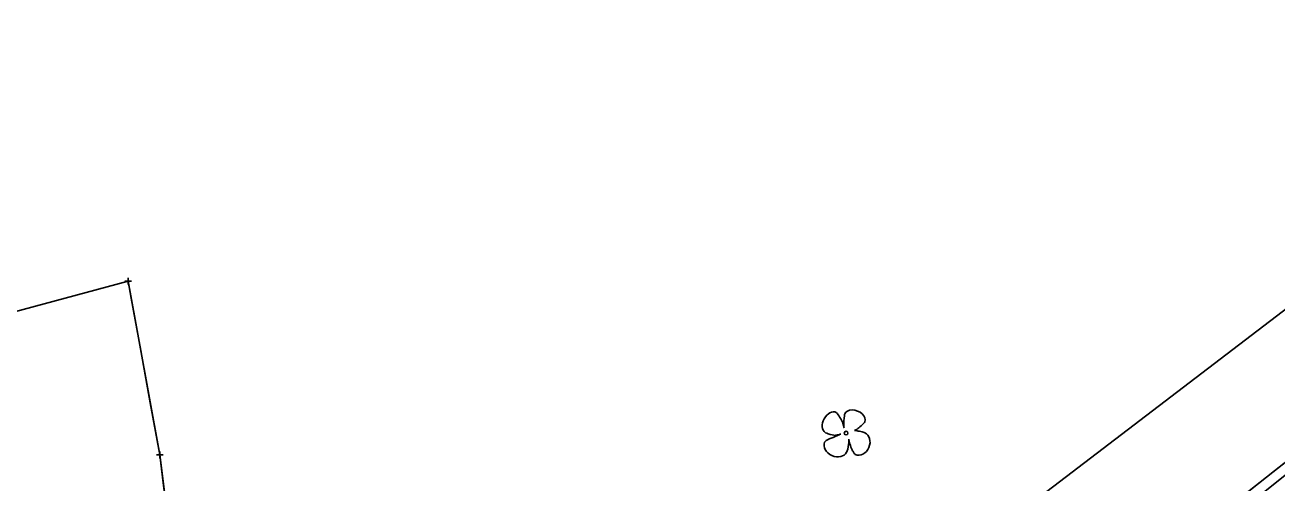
# Model space of a CAD drawing. Extents: x -1 to 1157254, y -1 to 2021979.
# Drawn here: x 1147630.8 to 1147866.4, y 2017744.6 to 2017830.8 of the extents above; entities that cross this region are included whole.
import ezdxf

# ---------------------------------------------------------------- set-up
doc = ezdxf.new("R2010")
doc.units = 0
for name, color, linetype in [('S_CONTOUR_ANNOT', 7, 'Continuous'), ('S_CTL_TABLE', 7, 'Continuous'), ('S_CURB', 7, 'Continuous'), ('S_DRIVEWAY_ANNOT', 7, 'Continuous'), ('S_EDGE_BITUMINOUS_ANNOT', 7, 'Continuous'), ('S_GAS_PUMP_ISLAND_ANNOT', 7, 'Continuous')]:
    doc.layers.add(name, color=color, linetype=linetype)

msp = doc.modelspace()

# ---------------------------------------------------------------- linework, layer by layer
at = {"layer": 'S_CONTOUR_ANNOT'}
msp.add_lwpolyline([(1148171.01, 2018007.64), (1148133.82, 2017978.13), (1147884.86, 2017790.18), (1147810.34, 2017733.24), (1147725.21, 2017658.34), (1147638.36, 2017588.8), (1147507.67, 2017474.52), (1147125.41, 2017140.99), (1145970.62, 2016384.06)], dxfattribs=at)
at = {"layer": 'S_CTL_TABLE'}
for p, q in [((1147649.53, 2017782.6), (1147650.8, 2017782.6)), ((1147650.17, 2017781.96), (1147650.16, 2017783.23)), ((1147650.16, 2017782.6), (1147650.16, 2017782.6)), ((1147656.12, 2017749.23), (1147656.12, 2017750.5)), ((1147655.49, 2017749.87), (1147656.76, 2017749.87)), ((1147656.12, 2017749.87), (1147656.12, 2017749.87))]:
    msp.add_line(p, q, dxfattribs=at)
at = {"layer": 'S_CURB'}
for p, q in [((1147784.93, 2017754.95), (1147784.68, 2017755.85)), ((1147784.28, 2017753.79), (1147783.3, 2017753.57)), ((1147785.81, 2017752.86), (1147785.89, 2017752.42)), ((1147786.87, 2017754.49), (1147787.25, 2017754.66))]:
    msp.add_line(p, q, dxfattribs=at)
msp.add_circle((1147785.29, 2017753.97), 0.34, dxfattribs=at)
for centre, major_axis, ratio, start_param, end_param in [((1147782.41, 2017755.99), (-1.03, -1.88), 0.662338, 3.141593, 6.283185), ((1147784.06, 2017756.86), (0.62, -1.01), 0.083512, 0, 3.141593), ((1147784.99, 2017756.28), (-0.07, -1.33), 0.068203, 3.141593, 6.283185), ((1147786.95, 2017756.86), (1.89, -0.74), 0.673998, 0, 3.141593), ((1147788.05, 2017755.39), (-0.798, -0.73), 0.092159, 0, 3.141593), ((1147781.72, 2017752.58), (0.477, 0.328), 0.136309, 0, 3.141593), ((1147782.34, 2017753.84), (0.963, -0.267), 0.113563, 3.141593, 6.283185), ((1147783.24, 2017753.35), (1.04, 0.44), 0.002756, 3.141593, 6.283185), ((1147785.57, 2017751.69), (0.19, 1.31), 0.114148, 3.141593, 5.822668), ((1147787.83, 2017754.26), (0.96, -0.23), 0.056001, 0, 3.141593), ((1147787.91, 2017751.99), (0.88, 2.05), 0.81717, 3.141593, 6.283185), ((1147783.32, 2017751.32), (2.07, -0.93), 0.760068, 3.141593, 6.283185), ((1147786.14, 2017751.65), (0.254, -0.771), 0.051603, 3.141593, 6.283185), ((1147786.72, 2017750.41), (-0.321, 0.467), 0.094289, 0, 3.141593)]:
    msp.add_ellipse(centre, major_axis=major_axis, ratio=ratio, start_param=start_param, end_param=end_param, dxfattribs=at)
at = {"layer": 'S_DRIVEWAY_ANNOT'}
for points in [[(1147942.27, 2017804.8), (1147941.21, 2017804.41), (1147919.53, 2017788.47), (1147881.64, 2017759.24), (1147845.15, 2017730.47), (1147809.53, 2017702.9), (1147776.98, 2017677.65), (1147742.92, 2017651.41), (1147710.33, 2017625.33), (1147672.85, 2017597.65), (1147660.96, 2017588.17), (1147657.73, 2017585.79)], [(1147942.83, 2017804.01), (1147941.78, 2017802.82), (1147921.01, 2017787.14), (1147882.66, 2017757.86), (1147846.56, 2017728.9), (1147810.63, 2017701.02), (1147778.6, 2017675.75), (1147744.19, 2017649.37), (1147712.15, 2017624.41), (1147678.78, 2017597.82), (1147666.17, 2017588.36), (1147658.06, 2017585.02)]]:
    msp.add_lwpolyline(points, dxfattribs=at)
at = {"layer": 'S_EDGE_BITUMINOUS_ANNOT'}
msp.add_lwpolyline([(1147684.9, 2017651.73), (1147674.28, 2017681.75), (1147661.76, 2017704.94), (1147656.12, 2017749.87), (1147650.16, 2017782.6)], dxfattribs=at)
at = {"layer": 'S_GAS_PUMP_ISLAND_ANNOT'}
for points in [[(1147658.02, 2017734.71), (1147656.78, 2017744.63), (1147656.12, 2017749.87), (1147654.33, 2017759.7), (1147652.54, 2017769.54), (1147650.75, 2017779.37), (1147650.16, 2017782.6), (1147626.42, 2017776.19)], [(1147873.79, 2017753.05), (1147865.93, 2017746.86), (1147858.08, 2017740.66)]]:
    msp.add_lwpolyline(points, dxfattribs=at)

doc.saveas('drawing.dxf')
